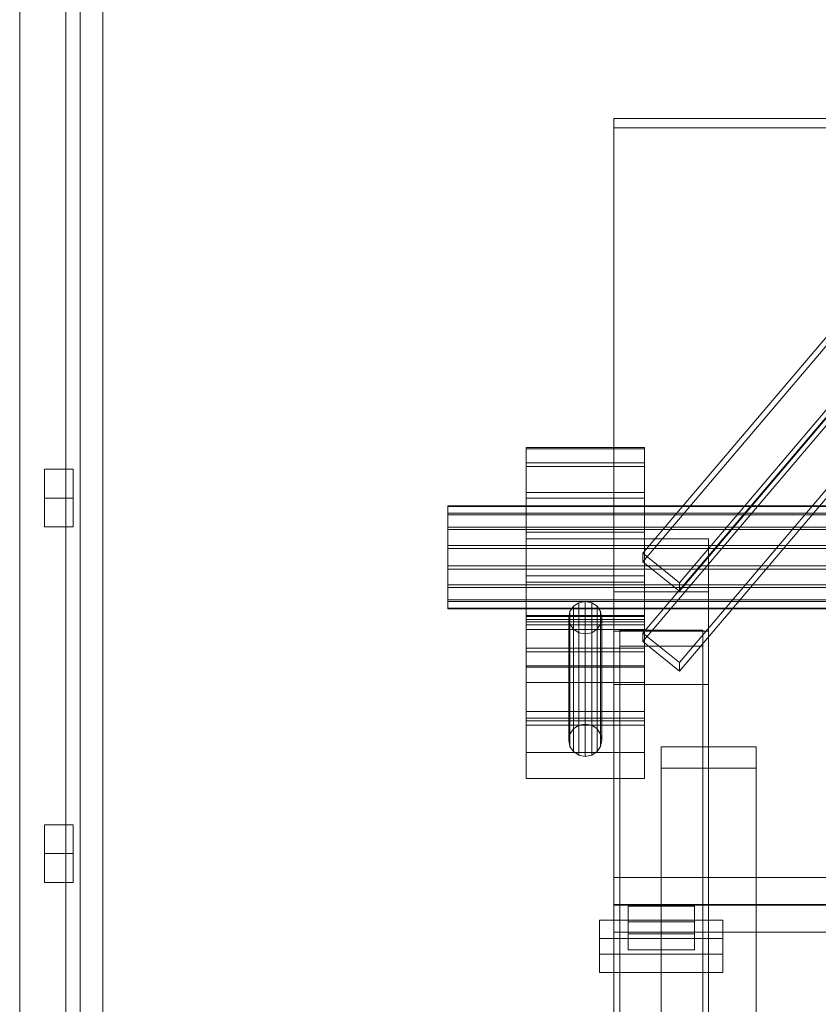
# Model space of a CAD drawing. Header units: millimetres. Extents: x -1970 to 61924, y -58230 to 6847.
# Tile 267 of 656: x -1750 to -1414, y -32689 to -32273. Entities that reach past the tile are written whole.
import ezdxf

# ---------------------------------------------------------------- set-up
doc = ezdxf.new("R2010")
doc.units = ezdxf.units.MM
for name, color, linetype, lineweight in [('COTAS_O', 1, 'Continuous', 0), ('frontal_C03', 7, 'Continuous', 0), ('frontal_tolva', 7, 'Continuous', 0)]:
    doc.layers.add(name, color=color, linetype=linetype, lineweight=lineweight)
doc.dimstyles.new('R19_100', dxfattribs={"dimtxt": 250, "dimasz": 150, "dimexe": 150, "dimexo": 80, "dimgap": 100, "dimtad": 1, "dimtih": 1, "dimtoh": 1, "dimdsep": 46, "dimcen": 0.09, "dimadec": 0, "dimazin": 0, "dimtfac": 1, "dimtdec": 4, "dimtofl": 0, "dimtmove": 0, "dimatfit": 3, "dimfxl": 1, "dimtolj": 1, "dimtzin": 0, "dimarcsym": 0})

# ---------------------------------------------------------------- blocks, each defined once
blk = doc.blocks.new('DIM_R26_45')
at = {"layer": 'COTAS_O'}
for p, q in [((-1725, -31700), (-1025, -31700)), ((-1025, -31700), (-1070, -31850)), ((-1025, -34400), (-1025, -31700)), ((-1025, -31700), (-980, -31850)), ((-1025, -34400), (-1070, -34250)), ((-1025, -34400), (-980, -34250)), ((-1725, -34400), (-1025, -34400))]:
    blk.add_line(p, q, dxfattribs=at)
blk.add_text('2700 O', height=250, rotation=90, dxfattribs=at).set_placement((-1125, -33050))

msp = doc.modelspace()

# ---------------------------------------------------------------- linework, layer by layer
at = {"layer": 'frontal_C03'}
for p, q in [((-1487.71, -32498.309), (-1297.71, -32274.184)), ((-1297.71, -32277.777), (-1487.71, -32501.902)), ((-1472.29, -32510.721), (-1282.29, -32286.596)), ((-1472.29, -32514.314), (-1282.29, -32290.189)), ((-1487.71, -32531.995), (-1297.71, -32307.87)), ((-1297.71, -32311.463), (-1487.71, -32535.588)), ((-1500, -34875.113), (-1500, -32314.944)), ((-1500, -32314.944), (-1270, -32314.944)), ((-1500, -32318.841), (-1500, -32314.944)), ((-1270, -32318.841), (-1500, -32318.841)), ((-1500, -32318.841), (-1500, -34879.011)), ((-1472.29, -32544.407), (-1282.29, -32320.282)), ((-1472.29, -32548.001), (-1282.29, -32323.876)), ((-1537, -32460.151), (-1537, -32453.648)), ((-1537, -32453.648), (-1537, -32454.201)), ((-1487, -32453.648), (-1537, -32453.648)), ((-1537, -32454.201), (-1537, -32461.726)), ((-1487, -32454.201), (-1537, -32454.201)), ((-1487, -32454.201), (-1487, -32453.648)), ((-1487, -32453.648), (-1487, -32460.151)), ((-1487, -32461.726), (-1487, -32454.201)), ((-1537, -32472.722), (-1537, -32460.151)), ((-1487, -32460.151), (-1537, -32460.151)), ((-1537, -32461.726), (-1537, -32475.078)), ((-1487, -32461.726), (-1537, -32461.726)), ((-1487, -32460.151), (-1487, -32472.722)), ((-1487, -32475.078), (-1487, -32461.726)), ((-1537, -32489.445), (-1537, -32472.722)), ((-1487, -32472.722), (-1537, -32472.722)), ((-1537, -32475.078), (-1537, -32492.225)), ((-1487, -32475.078), (-1537, -32475.078)), ((-1487, -32472.722), (-1487, -32489.445)), ((-1487, -32492.225), (-1487, -32475.078)), ((-1570, -32481.347), (-1570, -32478.303)), ((-1570, -32478.303), (-1570, -32478.562)), ((1570, -32478.303), (-1570, -32478.303)), ((-1570, -32478.562), (-1570, -32482.085)), ((1570, -32478.562), (-1570, -32478.562)), ((-1570, -32487.231), (-1570, -32481.347)), ((1570, -32481.347), (-1570, -32481.347)), ((-1570, -32482.085), (-1570, -32488.335)), ((1570, -32482.085), (-1570, -32482.085)), ((-1570, -32495.059), (-1570, -32487.231)), ((1570, -32487.231), (-1570, -32487.231)), ((-1570, -32488.335), (-1570, -32496.361)), ((1570, -32488.335), (-1570, -32488.335)), ((-1537, -32507.775), (-1537, -32489.445)), ((-1537, -32489.445), (-1487, -32489.445)), ((-1487, -32489.445), (-1487, -32507.775)), ((-1570, -32503.639), (-1570, -32495.059)), ((-1570, -32495.059), (1570, -32495.059)), ((-1537, -32492.225), (-1537, -32510.555)), ((-1487, -32492.225), (-1537, -32492.225)), ((-1460, -32492.159), (-1500, -32492.159)), ((-1500, -32492.159), (-1500, -32531.137)), ((-1500, -32514.617), (-1500, -32492.159)), ((-1487, -32510.555), (-1487, -32492.225)), ((-1460, -32531.137), (-1460, -32492.159)), ((-1460, -32492.159), (-1460, -32514.617)), ((-1570, -32496.361), (-1570, -32504.941)), ((1570, -32496.361), (-1570, -32496.361)), ((-1472.29, -32510.721), (-1487.71, -32498.309)), ((-1487.71, -32498.309), (-1487.71, -32501.902)), ((-1570, -32511.665), (-1570, -32503.639)), ((1570, -32503.639), (-1570, -32503.639)), ((-1487.71, -32501.902), (-1472.29, -32514.314)), ((-1570, -32504.941), (-1570, -32512.769)), ((1570, -32504.941), (-1570, -32504.941)), ((-1537, -32524.922), (-1537, -32507.775)), ((-1487, -32507.775), (-1537, -32507.775)), ((-1487, -32507.775), (-1487, -32524.922)), ((-1570, -32517.915), (-1570, -32511.665)), ((1570, -32511.665), (-1570, -32511.665)), ((-1537, -32510.555), (-1537, -32527.278)), ((-1487, -32510.555), (-1537, -32510.555)), ((-1537, -32567.792), (-1537, -32511.648)), ((-1537, -32511.648), (-1487, -32511.648)), ((-1537, -32526.265), (-1537, -32511.648)), ((-1487, -32527.278), (-1487, -32510.555)), ((-1487, -32511.648), (-1487, -32567.792)), ((-1487, -32511.648), (-1487, -32526.265)), ((-1472.29, -32514.314), (-1472.29, -32510.721)), ((-1570, -32512.769), (-1570, -32518.653)), ((1570, -32512.769), (-1570, -32512.769)), ((-1460, -32514.617), (-1500, -32514.617)), ((-1500, -32514.617), (-1500, -32553.595)), ((-1500, -32739.193), (-1500, -32514.617)), ((-1460, -32553.595), (-1460, -32514.617)), ((-1460, -32514.617), (-1460, -32739.193)), ((-1570, -32521.438), (-1570, -32517.915)), ((1570, -32517.915), (-1570, -32517.915)), ((-1570, -32518.653), (-1570, -32521.697)), ((1570, -32518.653), (-1570, -32518.653)), ((-1516.95, -32520.68), (-1518.467, -32522.893)), ((-1514.679, -32519.202), (-1516.95, -32520.68)), ((-1516.95, -32572.333), (-1516.95, -32520.68)), ((-1512, -32518.682), (-1514.679, -32519.202)), ((-1514.679, -32570.854), (-1514.679, -32519.202)), ((-1509.321, -32519.202), (-1512, -32518.682)), ((-1512, -32570.335), (-1512, -32518.682)), ((-1507.05, -32520.68), (-1509.321, -32519.202)), ((-1509.321, -32570.854), (-1509.321, -32519.202)), ((-1505.533, -32522.893), (-1507.05, -32520.68)), ((-1507.05, -32572.333), (-1507.05, -32520.68)), ((-1570, -32521.697), (-1570, -32521.438)), ((1570, -32521.438), (-1570, -32521.438)), ((1570, -32521.697), (-1570, -32521.697)), ((-1537, -32565.037), (-1537, -32524.613)), ((-1537, -32524.613), (-1487, -32524.613)), ((-1537, -32530.46), (-1537, -32524.613)), ((-1537, -32538.274), (-1537, -32524.922)), ((-1487, -32524.922), (-1537, -32524.922)), ((-1518.467, -32522.893), (-1519, -32525.504)), ((-1518.467, -32574.546), (-1518.467, -32522.893)), ((-1505, -32525.504), (-1505.533, -32522.893)), ((-1505.533, -32574.546), (-1505.533, -32522.893)), ((-1487, -32524.613), (-1487, -32565.037)), ((-1487, -32524.613), (-1487, -32530.46)), ((-1487, -32524.922), (-1487, -32538.274)), ((-1487, -32526.265), (-1537, -32526.265)), ((-1537, -32526.265), (-1537, -32582.409)), ((-1537, -32527.278), (-1537, -32539.849)), ((-1487, -32527.278), (-1537, -32527.278)), ((-1537, -32568.935), (-1537, -32528.511)), ((-1537, -32528.511), (-1487, -32528.511)), ((-1537, -32552.872), (-1537, -32528.511)), ((-1519, -32525.504), (-1518.467, -32528.114)), ((-1519, -32577.156), (-1519, -32525.504)), ((-1518.467, -32528.114), (-1516.95, -32530.327)), ((-1518.467, -32579.767), (-1518.467, -32528.114)), ((-1507.05, -32530.327), (-1505.533, -32528.114)), ((-1505.533, -32528.114), (-1505, -32525.504)), ((-1505.533, -32579.767), (-1505.533, -32528.114)), ((-1505, -32525.504), (-1505, -32577.156)), ((-1487, -32582.409), (-1487, -32526.265)), ((-1487, -32539.849), (-1487, -32527.278)), ((-1487, -32528.511), (-1487, -32568.935)), ((-1487, -32528.511), (-1487, -32552.872)), ((-1487, -32530.46), (-1537, -32530.46)), ((-1537, -32530.46), (-1537, -32570.884)), ((-1516.95, -32530.327), (-1514.679, -32531.806)), ((-1516.95, -32581.98), (-1516.95, -32530.327)), ((-1514.679, -32531.806), (-1512, -32532.325)), ((-1514.679, -32583.458), (-1514.679, -32531.806)), ((-1512, -32532.325), (-1509.321, -32531.806)), ((-1512, -32583.977), (-1512, -32532.325)), ((-1509.321, -32531.806), (-1507.05, -32530.327)), ((-1509.321, -32583.458), (-1509.321, -32531.806)), ((-1507.05, -32581.98), (-1507.05, -32530.327)), ((-1500, -32531.137), (-1460, -32531.137)), ((-1500, -32553.595), (-1500, -32531.137)), ((-1497.5, -32537.475), (-1497.5, -32530.737)), ((-1497.5, -32530.737), (-1462.5, -32530.737)), ((-1497.5, -32856.206), (-1497.5, -32530.737)), ((-1472.29, -32544.407), (-1487.71, -32531.995)), ((-1487.71, -32531.995), (-1487.71, -32535.588)), ((-1487, -32570.884), (-1487, -32530.46)), ((-1462.5, -32530.737), (-1462.5, -32537.475)), ((-1462.5, -32530.737), (-1462.5, -32856.206)), ((-1460, -32553.595), (-1460, -32531.137)), ((-1462.5, -32537.475), (-1497.5, -32537.475)), ((-1497.5, -32862.943), (-1497.5, -32537.475)), ((-1487.71, -32535.588), (-1472.29, -32548.001)), ((-1462.5, -32862.943), (-1462.5, -32537.475)), ((-1537, -32545.799), (-1537, -32538.274)), ((-1487, -32538.274), (-1537, -32538.274)), ((-1537, -32539.849), (-1537, -32546.352)), ((-1487, -32539.849), (-1537, -32539.849)), ((-1487, -32538.274), (-1487, -32545.799)), ((-1487, -32546.352), (-1487, -32539.849)), ((-1537, -32546.352), (-1537, -32545.799)), ((-1487, -32545.799), (-1537, -32545.799)), ((-1487, -32545.799), (-1487, -32546.352)), ((-1472.29, -32548.001), (-1472.29, -32544.407)), ((-1487, -32546.352), (-1537, -32546.352)), ((-1487, -32552.872), (-1537, -32552.872)), ((-1537, -32552.872), (-1537, -32593.296)), ((-1500, -32553.595), (-1460, -32553.595)), ((-1500, -32778.171), (-1500, -32553.595)), ((-1487, -32593.296), (-1487, -32552.872)), ((-1460, -32778.171), (-1460, -32553.595)), ((-1487, -32565.037), (-1537, -32565.037)), ((-1537, -32565.037), (-1537, -32570.884)), ((-1487, -32570.884), (-1487, -32565.037)), ((-1487, -32567.792), (-1537, -32567.792)), ((-1537, -32567.792), (-1537, -32582.409)), ((-1487, -32568.935), (-1537, -32568.935)), ((-1537, -32568.935), (-1537, -32593.296)), ((-1514.679, -32570.854), (-1512, -32570.335)), ((-1512, -32570.335), (-1509.321, -32570.854)), ((-1487, -32582.409), (-1487, -32567.792)), ((-1487, -32593.296), (-1487, -32568.935)), ((-1537, -32570.884), (-1487, -32570.884)), ((-1519, -32577.156), (-1518.467, -32574.546)), ((-1518.467, -32574.546), (-1516.95, -32572.333)), ((-1516.95, -32572.333), (-1514.679, -32570.854)), ((-1509.321, -32570.854), (-1507.05, -32572.333)), ((-1507.05, -32572.333), (-1505.533, -32574.546)), ((-1505.533, -32574.546), (-1505, -32577.156)), ((-1518.467, -32579.767), (-1519, -32577.156)), ((-1505, -32577.156), (-1505.533, -32579.767)), ((-1537, -32582.409), (-1487, -32582.409)), ((-1516.95, -32581.98), (-1518.467, -32579.767)), ((-1514.679, -32583.458), (-1516.95, -32581.98)), ((-1507.05, -32581.98), (-1509.321, -32583.458)), ((-1505.533, -32579.767), (-1507.05, -32581.98)), ((-1480, -32588.927), (-1480, -32579.944)), ((-1480, -32579.944), (-1440, -32579.944)), ((-1480, -32926.85), (-1480, -32579.944)), ((-1440, -32579.944), (-1440, -32588.927)), ((-1440, -32579.944), (-1440, -32926.85)), ((-1512, -32583.977), (-1514.679, -32583.458)), ((-1509.321, -32583.458), (-1512, -32583.977)), ((-1440, -32588.927), (-1480, -32588.927)), ((-1480, -32588.927), (-1480, -32935.833)), ((-1440, -32935.833), (-1440, -32588.927)), ((-1537, -32593.296), (-1487, -32593.296)), ((-1500, -32646.426), (-1500, -32635.017)), ((-1500, -32635.017), (1500, -32635.017)), ((-1500, -32646.711), (-1500, -32635.017)), ((1500, -32646.426), (-1500, -32646.426)), ((-1500, -32646.426), (-1500, -32658.119)), ((1500, -32646.711), (-1500, -32646.711)), ((-1500, -32646.711), (-1500, -32658.119)), ((-1494, -32653.835), (-1494, -32647.097)), ((-1494, -32647.097), (-1466, -32647.097)), ((-1494, -32658.791), (-1494, -32647.097)), ((-1466, -32647.097), (-1466, -32653.835)), ((-1466, -32647.097), (-1466, -32658.791)), ((-1506, -32667.397), (-1506, -32653.024)), ((-1506, -32653.024), (-1454, -32653.024)), ((-1506, -32660.82), (-1506, -32653.024)), ((-1466, -32653.835), (-1494, -32653.835)), ((-1494, -32653.835), (-1494, -32665.528)), ((-1466, -32665.528), (-1466, -32653.835)), ((-1454, -32653.024), (-1454, -32667.397)), ((-1454, -32653.024), (-1454, -32660.82)), ((-1454, -32660.82), (-1506, -32660.82)), ((-1506, -32660.82), (-1506, -32675.193)), ((-1500, -32658.119), (1500, -32658.119)), ((-1466, -32658.791), (-1494, -32658.791)), ((-1494, -32658.791), (-1494, -32665.528)), ((-1466, -32665.528), (-1466, -32658.791)), ((-1454, -32675.193), (-1454, -32660.82)), ((-1494, -32665.528), (-1466, -32665.528)), ((-1454, -32667.397), (-1506, -32667.397)), ((-1506, -32667.397), (-1506, -32675.193)), ((-1454, -32675.193), (-1454, -32667.397)), ((-1506, -32675.193), (-1454, -32675.193))]:
    msp.add_line(p, q, dxfattribs=at)
at = {"layer": 'frontal_tolva'}
for p, q in [((-1731, -32700), (-1731, -31700)), ((-1725, -32700), (-1725, -31700)), ((-1750.5, -32700), (-1750.5, -31730)), ((-1715.5, -32700), (-1715.5, -31730)), ((-1740, -32475), (-1740, -32462.876)), ((-1728, -32462.876), (-1740, -32462.876)), ((-1728, -32475), (-1728, -32462.876)), ((-1740, -32475), (-1740, -32487.124)), ((-1740, -32475), (-1728, -32475)), ((-1728, -32487.124), (-1728, -32475)), ((-1728, -32487.124), (-1740, -32487.124)), ((-1740, -32625), (-1740, -32612.876)), ((-1728, -32612.876), (-1740, -32612.876)), ((-1728, -32625), (-1728, -32612.876)), ((-1740, -32625), (-1740, -32637.124)), ((-1740, -32625), (-1728, -32625)), ((-1728, -32637.124), (-1728, -32625)), ((-1728, -32637.124), (-1740, -32637.124))]:
    msp.add_line(p, q, dxfattribs=at)

# ---------------------------------------------------------------- dimensions: what is measured, and where the dimension line sits
at = {"layer": 'COTAS_O'}
dim = msp.add_aligned_dim(p1=(-1725, -34400), p2=(-1725, -31700), distance=-700, text='<> O', dimstyle='R19_100', dxfattribs=at)
dim.commit()
dim.dimension.update_dxf_attribs({"geometry": 'DIM_R26_45', "text_midpoint": (-1025, -33050)})

doc.saveas('drawing.dxf')
